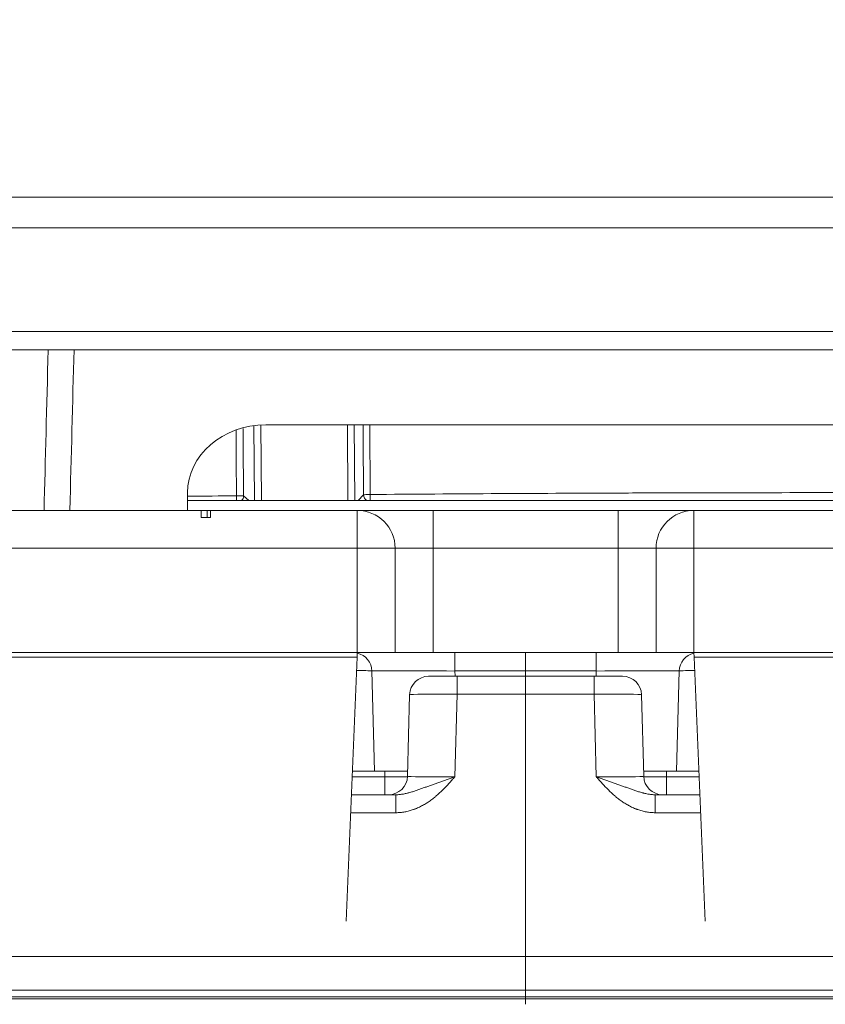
# Model space of a CAD drawing. Header units: millimetres. Extents: x 0 to 594, y 0 to 420.
# Tile 841 of 1056: x 459 to 476, y 156 to 177. Entities that reach past the tile are written whole.
import ezdxf

# ---------------------------------------------------------------- set-up
doc = ezdxf.new("R2010")
doc.units = ezdxf.units.MM
doc.layers.add('1', color=7, linetype='Continuous', true_color=0xffffff)
doc.styles.add('Arial', font='txt')
doc.dimstyles.get("Standard").update_dxf_attribs({"dimtxt": 0.18, "dimasz": 0.18, "dimexe": 0.18, "dimexo": 0.0625, "dimgap": 0.09, "dimtad": 0, "dimtih": 1, "dimtoh": 1, "dimdec": 4, "dimzin": 0, "dimdsep": 46, "dimtxsty": 'Standard', "dimcen": 0.09, "dimadec": 0, "dimazin": 0, "dimtfac": 1, "dimtdec": 4, "dimtofl": 0, "dimtmove": 0, "dimatfit": 3, "dimfxl": 0, "dimtolj": 1, "dimtzin": 0, "dimarcsym": 0})

# ---------------------------------------------------------------- blocks, each defined once
blk = doc.blocks.new('_U3')
at = {"layer": '1', "color": 18, "lineweight": 18}
for p, q in [((427.525, 148.168), (427.525, 219.749)), ((512.525, 148.168), (512.525, 219.749)), ((427.525, 217.749), (463.942, 217.749)), ((512.525, 217.749), (476.108, 217.749))]:
    blk.add_line(p, q, dxfattribs=at)
at = {"layer": '1', "color": 18}
for points in [[(427.525, 217.749), (431.025, 218.687), (431.025, 216.811)], [(512.525, 217.749), (509.025, 216.811), (509.025, 218.687)]]:
    blk.add_solid(points, dxfattribs=at)
at = {"layer": '1', "color": 18, "linetype": 'Continuous', "lineweight": 13, "char_height": 3.5, "attachment_point": 7, "line_spacing_factor": 1.047437, "style": 'Arial'}
for s, insert in [('\\fArial|b0|i0;\\W1.0000;1.70', (465.627, 215.113)), ('\\fArial|b0|i0;\\W1.0000;DEFLATED TUBES WIDTH', (440.321, 208.053))]:
    blk.add_mtext(s, dxfattribs=dict(at, insert=insert))

msp = doc.modelspace()

# ---------------------------------------------------------------- linework, layer by layer
at = {"layer": '1', "color": 155, "linetype": 'Continuous', "lineweight": 13}
for p, q in [((446.625, 173.321), (493.425, 173.321)), ((493.424, 172.673), (446.626, 172.673)), ((446.625, 170.484), (493.425, 170.484)), ((464.297, 168.5), (464.311, 166.919)), ((464.459, 166.919), (464.445, 168.514)), ((466.272, 168.516), (466.28, 166.919)), ((466.421, 166.919), (466.413, 168.516)), ((466.607, 167.041), (466.497, 166.919)), ((464.192, 166.919), (464.078, 167.016)), ((463.311, 166.713), (463.311, 166.563)), ((466.475, 166.713), (466.475, 165.913)), ((468.075, 166.713), (468.075, 165.913)), ((471.975, 165.913), (471.975, 166.713)), ((473.575, 166.713), (473.575, 165.913)), ((466.475, 165.913), (445.515, 165.913)), ((467.275, 165.913), (466.475, 165.913)), ((466.475, 163.713), (466.475, 165.913)), ((467.275, 165.913), (468.075, 165.913)), ((471.975, 165.913), (468.075, 165.913)), ((468.075, 165.913), (468.075, 163.713)), ((471.975, 165.913), (472.775, 165.913)), ((471.975, 163.713), (471.975, 165.913)), ((472.775, 165.913), (473.575, 165.913)), ((473.575, 165.913), (473.575, 163.713)), ((494.535, 165.913), (473.575, 165.913)), ((468.534, 163.713), (468.534, 163.324)), ((470.025, 163.713), (470.025, 163.324)), ((471.515, 163.713), (471.515, 163.324)), ((466.471, 163.613), (448.775, 163.613)), ((491.275, 163.613), (473.579, 163.613)), ((470.025, 163.324), (468.534, 163.324)), ((468.534, 163.324), (468.537, 163.213)), ((470.025, 163.324), (471.515, 163.324)), ((470.025, 163.213), (470.025, 163.324)), ((471.515, 163.324), (471.512, 163.213)), ((468.579, 163.213), (468.579, 162.834)), ((470.025, 162.834), (470.025, 163.213)), ((471.47, 163.213), (471.47, 162.834)), ((468.579, 162.834), (468.534, 161.092)), ((470.025, 162.834), (468.579, 162.834)), ((470.025, 162.834), (471.47, 162.834)), ((470.025, 157.299), (470.025, 162.834)), ((471.47, 162.834), (471.516, 161.092)), ((467.054, 161.213), (467.056, 161.092)), ((472.996, 161.213), (472.994, 161.092)), ((467.056, 161.092), (467.535, 161.092)), ((467.056, 160.713), (467.056, 161.092)), ((472.994, 161.092), (472.515, 161.092)), ((472.994, 160.713), (472.994, 161.092)), ((467.29, 160.713), (467.29, 160.334)), ((472.76, 160.713), (472.76, 160.334)), ((467.29, 160.334), (466.334, 160.334)), ((472.76, 160.334), (473.716, 160.334)), ((451.214, 157.299), (470.025, 157.299)), ((488.835, 157.299), (470.025, 157.299)), ((470.025, 156.588), (470.025, 157.299)), ((470.025, 156.446), (452.261, 156.446)), ((470.025, 156.446), (470.025, 156.588)), ((470.025, 156.446), (487.789, 156.446)), ((470.025, 156.405), (470.025, 156.446)), ((452.263, 156.405), (470.025, 156.405)), ((487.787, 156.405), (470.025, 156.405)), ((470.025, 156.292), (470.025, 156.405))]:
    msp.add_line(p, q, dxfattribs=at)
at = {"layer": '1', "color": 155, "linetype": 'Continuous', "lineweight": 18}
for p, q in [((447.039, 170.102), (493.006, 170.102)), ((464.546, 168.516), (488.196, 168.513)), ((462.898, 166.713), (462.897, 167.084)), ((462.898, 166.919), (489.847, 166.919)), ((466.751, 166.919), (466.75, 166.923)), ((450.384, 166.713), (463.184, 166.713)), ((463.184, 166.563), (463.184, 166.713)), ((463.184, 166.713), (463.184, 166.713)), ((463.186, 166.713), (463.311, 166.713)), ((463.311, 166.713), (463.386, 166.713)), ((463.384, 166.713), (466.475, 166.713)), ((468.075, 166.713), (466.475, 166.713)), ((468.075, 166.713), (471.975, 166.713)), ((473.575, 166.713), (471.975, 166.713)), ((473.575, 166.713), (476.685, 166.713)), ((463.184, 166.563), (463.384, 166.563)), ((467.275, 165.913), (467.275, 163.713)), ((472.775, 163.713), (472.775, 165.913)), ((466.475, 163.713), (448.775, 163.713)), ((466.475, 163.713), (466.471, 163.613)), ((467.275, 163.713), (466.475, 163.713)), ((468.075, 163.713), (467.275, 163.713)), ((471.975, 163.713), (468.075, 163.713)), ((472.775, 163.713), (471.975, 163.713)), ((473.575, 163.713), (472.775, 163.713)), ((473.579, 163.613), (473.575, 163.713)), ((491.275, 163.713), (473.575, 163.713)), ((466.471, 163.613), (466.239, 158.049)), ((473.579, 163.613), (473.811, 158.049)), ((466.785, 163.324), (466.84, 161.213)), ((473.265, 163.324), (473.209, 161.213)), ((467.98, 163.213), (468.579, 163.213)), ((468.579, 163.213), (470.025, 163.213)), ((471.47, 163.213), (470.025, 163.213)), ((472.07, 163.213), (471.47, 163.213)), ((467.535, 161.103), (467.58, 162.824)), ((472.515, 161.103), (472.47, 162.824)), ((466.371, 161.213), (466.84, 161.213)), ((466.84, 161.213), (467.538, 161.213)), ((472.512, 161.213), (473.209, 161.213)), ((473.209, 161.213), (473.679, 161.213)), ((466.35, 160.713), (467.29, 160.713)), ((473.7, 160.713), (472.76, 160.713)), ((452.261, 156.588), (470.025, 156.588)), ((487.789, 156.588), (470.025, 156.588))]:
    msp.add_line(p, q, dxfattribs=at)
for centre, radius, start, end in [((466.751, 166.773), 0.15, 90.4797, 103.6991), ((466.475, 165.913), 0.8, 0, 90), ((473.575, 165.913), 0.8, 90, 180), ((466.385, 163.313), 0.4, 1.5, 77.108), ((473.665, 163.313), 0.4, 102.892, 178.5), ((467.98, 162.813), 0.4, 90, 178.5), ((472.07, 162.813), 0.4, 1.5, 90), ((467.135, 161.113), 0.4, 270, 358.5), ((472.915, 161.113), 0.4, 181.5, 270)]:
    msp.add_arc(centre, radius, start, end, dxfattribs=at)
for centre, major_axis, ratio, start_param, end_param in [((464.547, 167.084), (-1.65, 0.005), 0.868119, 4.715491, 6.286287), ((463.184, 165.913), (0, 0.8), 0.000036, 0, 0.622368), ((463.384, 165.913), (0, 0.8), 0.000036, 0, 0.622368)]:
    msp.add_ellipse(centre, major_axis=major_axis, ratio=ratio, start_param=start_param, end_param=end_param, dxfattribs=at)
at = {"layer": '1', "color": 155, "linetype": 'Continuous', "lineweight": 13}
for centre, major_axis, ratio, start_param, end_param in [((463.935, 167.013), (0.002, -0.15), 0.038794, 4.660305, 5.393254), ((463.935, 167.013), (-0.15, -0.001), 0.052017, 3.435857, 4.751252), ((466.753, 167.04), (-0.15, -0.001), 0.051836, 4.742229, 6.049557), ((466.753, 167.04), (-0.111, 0.1), 0.94144, 0.755533, 1.747594), ((466.753, 167.04), (-0.001, 0.15), 0.029711, 1.518866, 2.508861), ((463.935, 167.013), (-0.098, -0.114), 0.925939, 1.536307, 2.267577), ((465.785, 163.313), (1, 0.01), 0.020922, 0.000329, 0.830825), ((468.536, 163.313), (-1.751, 0.01), 0.005975, 4.713266, 6.283378), ((471.514, 163.313), (1.751, 0.01), 0.005975, 6.282993, 7.853104), ((474.265, 163.313), (-1, 0.01), 0.020922, 5.45236, 6.282856), ((468.58, 162.813), (-1, 0.01), 0.020922, 4.71343, 6.282856), ((471.47, 162.813), (1, 0.01), 0.020922, 0.000329, 1.569755), ((467.058, 161.113), (2.5, 0.007), 0.008371, 4.431936, 4.71164), ((468.536, 161.113), (1.001, 0.01), 0.020899, 3.140826, 4.710252), ((471.514, 161.113), (-1.001, 0.01), 0.020899, 1.572933, 3.142359), ((472.992, 161.113), (-2.5, 0.007), 0.008371, 1.571545, 1.851249)]:
    msp.add_ellipse(centre, major_axis=major_axis, ratio=ratio, start_param=start_param, end_param=end_param, dxfattribs=at)
for points in [[(459.871, 166.713), (459.899, 167.773), (459.928, 168.896), (459.959, 170.102)], [(460.503, 170.102), (460.474, 168.972), (460.445, 167.843), (460.416, 166.713)], [(466.597, 168.517), (466.601, 168.025), (466.605, 167.533), (466.607, 167.041)], [(464.078, 167.016), (464.074, 167.491), (464.071, 167.966), (464.069, 168.44)], [(463.929, 167.021), (463.585, 167.017), (463.241, 167.013), (462.897, 167.009)]]:
    msp.add_open_spline(points, degree=3, dxfattribs=at)
for points, knots in [([(466.749, 167.047), (466.747, 167.277), (466.746, 167.507), (466.743, 167.967), (466.741, 168.197), (466.739, 168.456), (466.739, 168.486), (466.739, 168.516)], [0, 0, 0, 0, 0.469497, 0.469497, 0.938995, 0.938995, 1, 1, 1, 1]), ([(463.919, 168.402), (463.919, 168.401), (463.919, 168.399), (463.921, 168.168), (463.922, 167.938), (463.925, 167.48), (463.927, 167.25), (463.929, 167.021)], [0, 0, 0, 0, 0.003736, 0.003736, 0.501868, 0.501868, 1, 1, 1, 1]), ([(488.532, 167.022), (486.718, 167.041), (483.088, 167.071), (479.458, 167.084), (476.735, 167.087), (475.373, 167.087), (474.011, 167.084), (473.33, 167.083), (473.103, 167.082), (472.649, 167.081), (472.422, 167.08), (471.287, 167.076), (470.379, 167.072), (468.564, 167.061), (467.656, 167.055), (466.749, 167.047)], [0, 0, 0, 0, 0.25, 0.5, 0.5, 0.625, 0.6875, 0.6875, 0.71875, 0.71875, 0.75, 0.75, 0.875, 0.875, 1, 1, 1, 1]), ([(467.29, 160.713), (467.304, 160.713), (467.317, 160.713), (467.344, 160.715), (467.358, 160.716), (467.397, 160.72), (467.424, 160.724), (467.476, 160.733), (467.502, 160.739), (467.534, 160.747), (467.547, 160.75), (467.56, 160.753), (467.579, 160.758), (467.592, 160.762), (467.63, 160.773), (467.655, 160.781), (467.705, 160.797), (467.731, 160.806), (467.781, 160.823), (467.806, 160.832), (467.856, 160.851), (467.881, 160.86), (467.919, 160.874), (467.932, 160.878), (467.957, 160.888), (467.97, 160.892), (468.008, 160.906), (468.034, 160.916), (468.085, 160.934), (468.111, 160.944), (468.163, 160.962), (468.189, 160.972), (468.241, 160.99), (468.267, 160.999), (468.32, 161.018), (468.346, 161.027), (468.399, 161.046), (468.426, 161.055), (468.466, 161.069), (468.486, 161.076), (468.51, 161.084), (468.522, 161.088), (468.528, 161.09), (468.53, 161.091), (468.532, 161.091), (468.532, 161.092), (468.533, 161.092), (468.533, 161.092), (468.534, 161.092)], [0, 0, 0, 0, 0.03125, 0.03125, 0.0625, 0.0625, 0.125, 0.125, 0.1875, 0.1875, 0.203125, 0.21875, 0.21875, 0.25, 0.25, 0.3125, 0.3125, 0.375, 0.375, 0.4375, 0.4375, 0.5, 0.5, 0.53125, 0.53125, 0.5625, 0.5625, 0.625, 0.625, 0.6875, 0.6875, 0.75, 0.75, 0.8125, 0.8125, 0.875, 0.875, 0.9375, 0.9375, 0.96875, 0.984375, 0.992187, 0.996094, 0.998047, 0.998047, 0.999023, 0.999023, 1, 1, 1, 1]), ([(468.534, 161.092), (468.533, 161.091), (468.531, 161.089), (468.529, 161.086), (468.525, 161.082), (468.516, 161.071), (468.498, 161.051), (468.482, 161.033), (468.451, 160.998), (468.43, 160.974), (468.367, 160.905), (468.324, 160.859), (468.235, 160.771), (468.183, 160.723), (468.129, 160.677), (468.117, 160.667), (468.11, 160.662), (468.092, 160.647), (468.055, 160.618), (468.017, 160.59), (467.966, 160.554), (467.94, 160.537), (467.886, 160.505), (467.859, 160.49), (467.804, 160.461), (467.776, 160.447), (467.732, 160.428), (467.714, 160.42), (467.696, 160.413), (467.688, 160.41), (467.685, 160.409), (467.674, 160.405), (467.666, 160.402), (467.629, 160.389), (467.599, 160.38), (467.539, 160.363), (467.508, 160.357), (467.447, 160.345), (467.416, 160.341), (467.353, 160.336), (467.322, 160.334), (467.29, 160.334)], [0, 0, 0, 0, 0.003906, 0.003906, 0.007813, 0.015625, 0.03125, 0.0625, 0.0625, 0.125, 0.125, 0.25, 0.25, 0.375, 0.390625, 0.390625, 0.40625, 0.40625, 0.4375, 0.5, 0.5, 0.5625, 0.5625, 0.625, 0.625, 0.6875, 0.6875, 0.71875, 0.726563, 0.726563, 0.734375, 0.734375, 0.75, 0.75, 0.8125, 0.8125, 0.875, 0.875, 0.9375, 0.9375, 1, 1, 1, 1]), ([(472.76, 160.713), (472.746, 160.713), (472.732, 160.713), (472.706, 160.715), (472.692, 160.716), (472.652, 160.72), (472.626, 160.724), (472.574, 160.733), (472.548, 160.739), (472.516, 160.747), (472.503, 160.75), (472.49, 160.753), (472.471, 160.758), (472.458, 160.762), (472.42, 160.773), (472.395, 160.781), (472.344, 160.797), (472.319, 160.806), (472.269, 160.823), (472.244, 160.832), (472.194, 160.851), (472.169, 160.86), (472.131, 160.874), (472.118, 160.878), (472.093, 160.888), (472.08, 160.892), (472.042, 160.906), (472.016, 160.916), (471.965, 160.934), (471.939, 160.944), (471.887, 160.962), (471.861, 160.972), (471.809, 160.99), (471.783, 160.999), (471.73, 161.018), (471.704, 161.027), (471.65, 161.046), (471.624, 161.055), (471.583, 161.069), (471.563, 161.076), (471.54, 161.084), (471.528, 161.088), (471.522, 161.09), (471.519, 161.091), (471.518, 161.091), (471.518, 161.092), (471.517, 161.092), (471.516, 161.092), (471.516, 161.092)], [0, 0, 0, 0, 0.03125, 0.03125, 0.0625, 0.0625, 0.125, 0.125, 0.1875, 0.1875, 0.203125, 0.21875, 0.21875, 0.25, 0.25, 0.3125, 0.3125, 0.375, 0.375, 0.4375, 0.4375, 0.5, 0.5, 0.53125, 0.53125, 0.5625, 0.5625, 0.625, 0.625, 0.6875, 0.6875, 0.75, 0.75, 0.8125, 0.8125, 0.875, 0.875, 0.9375, 0.9375, 0.96875, 0.984375, 0.992187, 0.996094, 0.998047, 0.998047, 0.999023, 0.999023, 1, 1, 1, 1]), ([(471.516, 161.092), (471.517, 161.091), (471.519, 161.089), (471.521, 161.086), (471.525, 161.082), (471.534, 161.071), (471.552, 161.051), (471.568, 161.033), (471.599, 160.998), (471.62, 160.974), (471.683, 160.905), (471.726, 160.859), (471.815, 160.771), (471.867, 160.723), (471.921, 160.677), (471.933, 160.667), (471.939, 160.662), (471.958, 160.647), (471.995, 160.618), (472.033, 160.59), (472.084, 160.554), (472.11, 160.537), (472.164, 160.505), (472.191, 160.49), (472.246, 160.461), (472.274, 160.447), (472.317, 160.428), (472.336, 160.42), (472.354, 160.413), (472.361, 160.41), (472.365, 160.409), (472.376, 160.405), (472.384, 160.402), (472.421, 160.389), (472.451, 160.38), (472.511, 160.363), (472.542, 160.357), (472.603, 160.345), (472.634, 160.341), (472.696, 160.336), (472.728, 160.334), (472.76, 160.334)], [0, 0, 0, 0, 0.003906, 0.003906, 0.007813, 0.015625, 0.03125, 0.0625, 0.0625, 0.125, 0.125, 0.25, 0.25, 0.375, 0.390625, 0.390625, 0.40625, 0.40625, 0.4375, 0.5, 0.5, 0.5625, 0.5625, 0.625, 0.625, 0.6875, 0.6875, 0.71875, 0.726563, 0.726563, 0.734375, 0.734375, 0.75, 0.75, 0.8125, 0.8125, 0.875, 0.875, 0.9375, 0.9375, 1, 1, 1, 1])]:
    msp.add_open_spline(points, degree=3, knots=knots, dxfattribs=at)

# ---------------------------------------------------------------- dimensions: what is measured, and where the dimension line sits
at = {"layer": '1', "color": 18, "linetype": 'Continuous', "lineweight": 13}
dim = msp.add_linear_dim(base=(512.525, 217.749), p1=(427.525, 148.168), p2=(512.525, 148.168), text=' <> \\P\\fArial|b0|i0;\\C18;{\\H1.00x;\\fArial|b0|i0;DEFLATED TUBES WIDTH\\fArial|b0|i0;}\\C18;', dimstyle='Standard', override={"dimtxt": 3.5, "dimasz": 3.5, "dimexe": 2, "dimexo": 0, "dimgap": 1.5, "dimtih": 1, "dimtoh": 1, "dimdec": 2, "dimlfac": 0.02, "dimdsep": 46, "dimlunit": 2, "dimtxsty": 'Arial', "dimsah": 1, "dimse1": 0, "dimse2": 0, "dimsd1": 0, "dimsd2": 0, "dimclrd": 18, "dimclre": 18, "dimclrt": 18, "dimtol": 0, "dimtm": -0.1, "dimtfac": 1, "dimtdec": 2, "dimtofl": 1, "dimtmove": 0, "dimlwd": 18, "dimlwe": 18}, dxfattribs=at)
dim.commit()
dim.dimension.update_dxf_attribs({"geometry": '_U3', "text_midpoint": (470.025, 217.749), "dimtype": 160})

doc.saveas('drawing.dxf')
